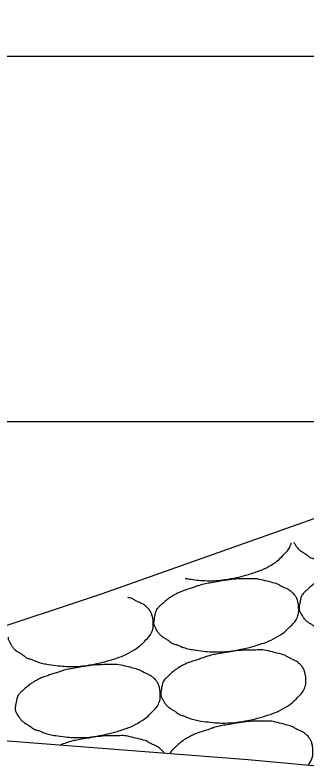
# Model space of a CAD drawing. Extents: x 1486524 to 1499135, y 326561 to 337924.
# Drawn here: x 1488906.14 to 1488910.13, y 335871.31 to 335881.58 of the extents above; entities that cross this region are included whole.
import ezdxf

# ---------------------------------------------------------------- set-up
doc = ezdxf.new("R2010")
doc.units = 0
for name, color, linetype in [('E_Ownership Information', 7, 'Continuous'), ('E_Proposed ROW Fig Annot', 7, 'Continuous'), ('E_Title Sheet', 7, 'Continuous'), ('E_Tract Number', 7, 'Continuous')]:
    doc.layers.add(name, color=color, linetype=linetype)

msp = doc.modelspace()

# ---------------------------------------------------------------- linework, layer by layer
at = {"layer": 'E_Ownership Information'}
for p, q in [((1488842.885, 335881.021), (1489122.885, 335881.021)), ((1488842.885, 335876.021), (1489122.885, 335876.021))]:
    msp.add_line(p, q, dxfattribs=at)
at = {"layer": 'E_Proposed ROW Fig Annot'}
for points, degree in [([(1488909.962, 335874.372), (1488909.973, 335874.351), (1488909.985, 335874.331), (1488910.015, 335874.291), (1488910.032, 335874.272), (1488910.082, 335874.236), (1488910.113, 335874.219), (1488910.163, 335874.186), (1488910.18, 335874.169), (1488910.217, 335874.149), (1488910.235, 335874.15), (1488910.287, 335874.131), (1488910.321, 335874.111), (1488910.418, 335874.083), (1488910.48, 335874.073), (1488910.634, 335874.052), (1488910.724, 335874.043), (1488910.908, 335874.044), (1488911, 335874.055), (1488911.188, 335874.088), (1488911.284, 335874.112), (1488911.478, 335874.173), (1488911.571, 335874.213), (1488911.721, 335874.302), (1488911.769, 335874.347), (1488911.857, 335874.436), (1488911.892, 335874.474), (1488911.927, 335874.562), (1488911.927, 335874.596), (1488911.927, 335874.661), (1488911.925, 335874.691), (1488911.91, 335874.753), (1488911.898, 335874.784), (1488911.867, 335874.83), (1488911.853, 335874.844), (1488911.819, 335874.873), (1488911.801, 335874.889), (1488911.754, 335874.912), (1488911.729, 335874.922), (1488911.696, 335874.938), (1488911.689, 335874.942), (1488911.683, 335874.946)], 3), ([(1488908.475, 335873.876), (1488908.499, 335873.872), (1488908.524, 335873.868), (1488908.64, 335873.853), (1488908.731, 335873.844), (1488908.914, 335873.844), (1488909.006, 335873.856), (1488909.194, 335873.889), (1488909.29, 335873.913), (1488909.484, 335873.974), (1488909.578, 335874.014), (1488909.728, 335874.103), (1488909.775, 335874.148), (1488909.863, 335874.237), (1488909.898, 335874.275), (1488909.924, 335874.339), (1488909.927, 335874.35), (1488909.929, 335874.361)], 3), ([(1488910.093, 335873.669), (1488910.077, 335873.651), (1488910.064, 335873.625), (1488910.054, 335873.579), (1488910.05, 335873.559), (1488910.042, 335873.511), (1488910.036, 335873.485), (1488910.036, 335873.442), (1488910.045, 335873.427), (1488910.066, 335873.385), (1488910.079, 335873.361), (1488910.112, 335873.317), (1488910.129, 335873.298), (1488910.179, 335873.262), (1488910.211, 335873.245), (1488910.26, 335873.212), (1488910.278, 335873.195), (1488910.314, 335873.175), (1488910.332, 335873.176), (1488910.384, 335873.157), (1488910.418, 335873.137), (1488910.516, 335873.109), (1488910.577, 335873.099), (1488910.731, 335873.079), (1488910.822, 335873.07), (1488911.005, 335873.07), (1488911.097, 335873.082), (1488911.285, 335873.114), (1488911.381, 335873.139), (1488911.575, 335873.199), (1488911.669, 335873.239), (1488911.819, 335873.328), (1488911.866, 335873.374), (1488911.954, 335873.463), (1488911.989, 335873.5), (1488912.024, 335873.588), (1488912.024, 335873.622), (1488912.024, 335873.687), (1488912.022, 335873.718), (1488912.008, 335873.78), (1488911.996, 335873.81), (1488911.964, 335873.857), (1488911.951, 335873.87), (1488911.917, 335873.899), (1488911.898, 335873.915), (1488911.852, 335873.938), (1488911.826, 335873.949), (1488911.771, 335873.975), (1488911.744, 335873.998), (1488911.644, 335874.023), (1488911.576, 335874.041), (1488911.447, 335874.073), (1488911.383, 335874.07), (1488911.233, 335874.068), (1488911.147, 335874.068), (1488911, 335874.047), (1488910.939, 335874.036), (1488910.815, 335874.014), (1488910.751, 335874.006), (1488910.655, 335873.978), (1488910.623, 335873.965), (1488910.545, 335873.939), (1488910.5, 335873.926), (1488910.403, 335873.893), (1488910.354, 335873.868), (1488910.275, 335873.825), (1488910.247, 335873.806), (1488910.186, 335873.757), (1488910.154, 335873.727), (1488910.105, 335873.682), (1488910.089, 335873.668), (1488910.077, 335873.65)], 3), ([(1488908.1, 335873.47), (1488908.083, 335873.452), (1488908.07, 335873.426), (1488908.06, 335873.38), (1488908.056, 335873.359), (1488908.048, 335873.312), (1488908.043, 335873.285), (1488908.042, 335873.243), (1488908.052, 335873.228), (1488908.072, 335873.186), (1488908.085, 335873.162), (1488908.118, 335873.118), (1488908.135, 335873.099), (1488908.186, 335873.063), (1488908.217, 335873.046), (1488908.267, 335873.013), (1488908.284, 335872.996), (1488908.32, 335872.976), (1488908.339, 335872.976), (1488908.391, 335872.958), (1488908.424, 335872.938), (1488908.522, 335872.91), (1488908.584, 335872.9), (1488908.737, 335872.879), (1488908.828, 335872.87), (1488909.012, 335872.871), (1488909.104, 335872.882), (1488909.292, 335872.915), (1488909.387, 335872.939), (1488909.582, 335873), (1488909.675, 335873.04), (1488909.825, 335873.129), (1488909.872, 335873.174), (1488909.96, 335873.263), (1488909.996, 335873.301), (1488910.031, 335873.389), (1488910.031, 335873.423), (1488910.03, 335873.488), (1488910.028, 335873.518), (1488910.014, 335873.58), (1488910.002, 335873.611), (1488909.97, 335873.657), (1488909.957, 335873.671), (1488909.923, 335873.7), (1488909.905, 335873.716), (1488909.858, 335873.739), (1488909.832, 335873.749), (1488909.777, 335873.776), (1488909.751, 335873.798), (1488909.65, 335873.824), (1488909.582, 335873.841), (1488909.453, 335873.874), (1488909.389, 335873.871), (1488909.24, 335873.869), (1488909.153, 335873.868), (1488909.007, 335873.847), (1488908.946, 335873.837), (1488908.821, 335873.814), (1488908.757, 335873.806), (1488908.661, 335873.779), (1488908.629, 335873.766), (1488908.551, 335873.74), (1488908.506, 335873.726), (1488908.409, 335873.693), (1488908.36, 335873.669), (1488908.282, 335873.625), (1488908.254, 335873.606), (1488908.192, 335873.557), (1488908.16, 335873.527), (1488908.112, 335873.482), (1488908.096, 335873.469), (1488908.084, 335873.45)], 3), ([(1488906.05, 335873.074), (1488906.049, 335873.07), (1488906.049, 335873.065), (1488906.049, 335873.044), (1488906.058, 335873.029), (1488906.079, 335872.987), (1488906.092, 335872.963), (1488906.125, 335872.918), (1488906.142, 335872.899), (1488906.192, 335872.864), (1488906.224, 335872.847), (1488906.273, 335872.814), (1488906.29, 335872.796), (1488906.327, 335872.776), (1488906.345, 335872.777), (1488906.397, 335872.759), (1488906.431, 335872.739), (1488906.529, 335872.71), (1488906.59, 335872.7), (1488906.744, 335872.68), (1488906.834, 335872.671), (1488907.018, 335872.671), (1488907.11, 335872.683), (1488907.298, 335872.716), (1488907.394, 335872.74), (1488907.588, 335872.801), (1488907.681, 335872.841), (1488907.831, 335872.93), (1488907.879, 335872.975), (1488907.967, 335873.064), (1488908.002, 335873.102), (1488908.037, 335873.189), (1488908.037, 335873.224), (1488908.037, 335873.289), (1488908.035, 335873.319), (1488908.02, 335873.381), (1488908.008, 335873.412), (1488907.977, 335873.458), (1488907.964, 335873.472), (1488907.929, 335873.501), (1488907.911, 335873.516), (1488907.865, 335873.54), (1488907.839, 335873.55), (1488907.784, 335873.576), (1488907.757, 335873.599), (1488907.713, 335873.61), (1488907.702, 335873.613), (1488907.691, 335873.616)], 3), ([(1488908.197, 335872.496), (1488908.18, 335872.478), (1488908.168, 335872.452), (1488908.157, 335872.406), (1488908.154, 335872.386), (1488908.146, 335872.338), (1488908.14, 335872.312), (1488908.14, 335872.269), (1488908.149, 335872.254), (1488908.17, 335872.212), (1488908.183, 335872.188), (1488908.216, 335872.144), (1488908.233, 335872.125), (1488908.283, 335872.089), (1488908.315, 335872.072), (1488908.364, 335872.039), (1488908.381, 335872.022), (1488908.418, 335872.002), (1488908.436, 335872.003), (1488908.488, 335871.984), (1488908.522, 335871.964), (1488908.619, 335871.936), (1488908.681, 335871.926), (1488908.835, 335871.906), (1488908.925, 335871.897), (1488909.109, 335871.897), (1488909.201, 335871.909), (1488909.389, 335871.941), (1488909.485, 335871.966), (1488909.679, 335872.026), (1488909.772, 335872.066), (1488909.922, 335872.155), (1488909.97, 335872.201), (1488910.058, 335872.29), (1488910.093, 335872.327), (1488910.128, 335872.415), (1488910.128, 335872.449), (1488910.128, 335872.514), (1488910.126, 335872.545), (1488910.111, 335872.606), (1488910.099, 335872.637), (1488910.068, 335872.684), (1488910.055, 335872.697), (1488910.02, 335872.726), (1488910.002, 335872.742), (1488909.956, 335872.765), (1488909.93, 335872.775), (1488909.875, 335872.802), (1488909.848, 335872.825), (1488909.748, 335872.85), (1488909.68, 335872.868), (1488909.551, 335872.9), (1488909.486, 335872.897), (1488909.337, 335872.895), (1488909.251, 335872.895), (1488909.104, 335872.874), (1488909.043, 335872.863), (1488908.918, 335872.841), (1488908.854, 335872.833), (1488908.759, 335872.805), (1488908.726, 335872.792), (1488908.649, 335872.766), (1488908.604, 335872.752), (1488908.507, 335872.72), (1488908.458, 335872.695), (1488908.379, 335872.652), (1488908.351, 335872.633), (1488908.289, 335872.584), (1488908.257, 335872.553), (1488908.209, 335872.508), (1488908.193, 335872.495), (1488908.181, 335872.476)], 3), ([(1488906.204, 335872.297), (1488906.187, 335872.279), (1488906.174, 335872.253), (1488906.164, 335872.206), (1488906.16, 335872.186), (1488906.152, 335872.139), (1488906.146, 335872.112), (1488906.146, 335872.07), (1488906.155, 335872.055), (1488906.176, 335872.013), (1488906.189, 335871.989), (1488906.222, 335871.945), (1488906.239, 335871.925), (1488906.29, 335871.89), (1488906.321, 335871.873), (1488906.37, 335871.84), (1488906.388, 335871.823), (1488906.424, 335871.802), (1488906.443, 335871.803), (1488906.495, 335871.785), (1488906.528, 335871.765), (1488906.626, 335871.737), (1488906.687, 335871.727), (1488906.841, 335871.706), (1488906.932, 335871.697), (1488907.115, 335871.698), (1488907.207, 335871.709), (1488907.395, 335871.742), (1488907.491, 335871.766), (1488907.685, 335871.827), (1488907.779, 335871.867), (1488907.929, 335871.956), (1488907.976, 335872.001), (1488908.064, 335872.09), (1488908.099, 335872.128), (1488908.134, 335872.216), (1488908.135, 335872.25), (1488908.134, 335872.315), (1488908.132, 335872.345), (1488908.118, 335872.407), (1488908.106, 335872.438), (1488908.074, 335872.484), (1488908.061, 335872.498), (1488908.027, 335872.527), (1488908.009, 335872.543), (1488907.962, 335872.566), (1488907.936, 335872.576), (1488907.881, 335872.603), (1488907.854, 335872.625), (1488907.754, 335872.651), (1488907.686, 335872.668), (1488907.557, 335872.701), (1488907.493, 335872.698), (1488907.344, 335872.696), (1488907.257, 335872.695), (1488907.111, 335872.674), (1488907.049, 335872.664), (1488906.925, 335872.641), (1488906.861, 335872.633), (1488906.765, 335872.606), (1488906.733, 335872.593), (1488906.655, 335872.567), (1488906.61, 335872.553), (1488906.513, 335872.52), (1488906.464, 335872.496), (1488906.386, 335872.452), (1488906.357, 335872.433), (1488906.296, 335872.384), (1488906.264, 335872.354), (1488906.215, 335872.309), (1488906.199, 335872.296), (1488906.187, 335872.277)], 3), ([(1488910.158, 335871.321), (1488910.18, 335871.347), (1488910.198, 335871.374), (1488910.225, 335871.441), (1488910.226, 335871.476), (1488910.225, 335871.541), (1488910.223, 335871.571), (1488910.209, 335871.633), (1488910.197, 335871.664), (1488910.165, 335871.71), (1488910.152, 335871.724), (1488910.118, 335871.753), (1488910.099, 335871.768), (1488910.053, 335871.792), (1488910.027, 335871.802), (1488909.972, 335871.828), (1488909.945, 335871.851), (1488909.845, 335871.876), (1488909.777, 335871.894), (1488909.648, 335871.927), (1488909.584, 335871.923), (1488909.435, 335871.922), (1488909.348, 335871.921), (1488909.201, 335871.9), (1488909.14, 335871.889), (1488909.016, 335871.867), (1488908.952, 335871.859), (1488908.856, 335871.832), (1488908.824, 335871.818), (1488908.746, 335871.792), (1488908.701, 335871.779), (1488908.604, 335871.746), (1488908.555, 335871.721), (1488908.477, 335871.678), (1488908.448, 335871.659), (1488908.387, 335871.61), (1488908.355, 335871.58), (1488908.306, 335871.535), (1488908.29, 335871.521), (1488908.278, 335871.503)], 3), ([(1488908.187, 335871.488), (1488908.186, 335871.49), (1488908.184, 335871.492), (1488908.172, 335871.51), (1488908.158, 335871.524), (1488908.124, 335871.553), (1488908.106, 335871.569), (1488908.059, 335871.592), (1488908.033, 335871.602), (1488907.979, 335871.629), (1488907.952, 335871.652), (1488907.851, 335871.677), (1488907.783, 335871.694), (1488907.654, 335871.727), (1488907.59, 335871.724), (1488907.441, 335871.722), (1488907.354, 335871.722), (1488907.208, 335871.701), (1488907.147, 335871.69), (1488907.022, 335871.668), (1488906.958, 335871.66), (1488906.862, 335871.632), (1488906.83, 335871.619), (1488906.787, 335871.605), (1488906.778, 335871.602), (1488906.768, 335871.598)], 3), ([(1488908.295, 335871.522), (1488908.284, 335871.511), (1488908.276, 335871.497), (1488908.269, 335871.482)], 2)]:
    msp.add_open_spline(points, degree=degree, dxfattribs=at)
at = {"layer": 'E_Title Sheet'}
msp.add_lwpolyline([(1488902.16, 335871.951), (1488907.342, 335873.67), (1488924.342, 335879.685), (1488930.477, 335880.123), (1488930.429, 335881.512), (1488934.885, 335882.849), (1488935.543, 335883.014), (1488940.885, 335884.349), (1488945.425, 335885.484), (1488945.992, 335885.626)], dxfattribs=at)
at = {"layer": 'E_Tract Number'}
msp.add_lwpolyline([(1488895.047, 335871.514), (1488897.233, 335871.767), (1488899.409, 335872.155), (1488903.573, 335871.846), (1488909.335, 335871.399), (1488910.281, 335871.31), (1488911.942, 335871.813), (1488915.269, 335873.199), (1488918.715, 335875.585), (1488921.239, 335876.1), (1488927.551, 335877.207), (1488933.546, 335877.873), (1488935.434, 335878.728), (1488942.223, 335880.469), (1488945.464, 335881.203), (1488948.865, 335881.421)], dxfattribs=at)

doc.saveas('drawing.dxf')
